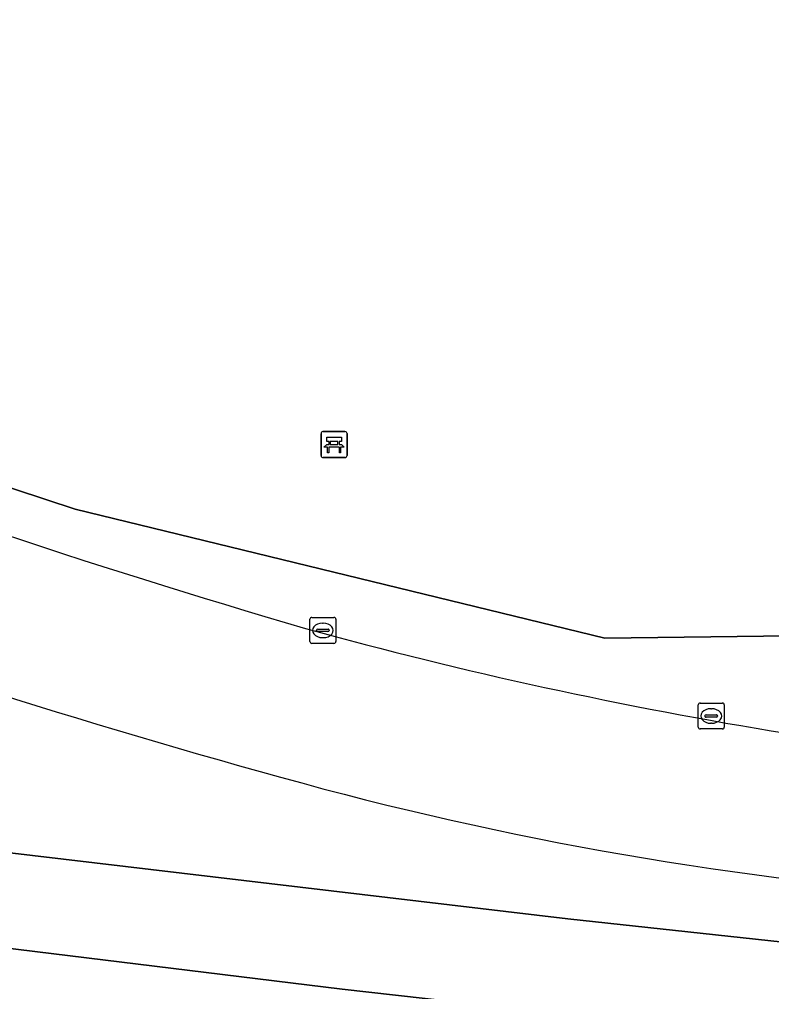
# Model space of a CAD drawing. Extents: x 154324 to 155744, y 382937 to 384188.
# Drawn here: x 155250.54 to 155279.45, y 383494.69 to 383532.1 of the extents above; entities that cross this region are included whole.
import ezdxf

# ---------------------------------------------------------------- set-up
doc = ezdxf.new("R2010")
doc.units = 0
for name, color, linetype in [('IMGEO_Bank', 7, 'Continuous'), ('IMGEO_Berm_groen', 7, 'Continuous'), ('IMGEO_Fietspad_gesloten', 7, 'Continuous'), ('IMGEO_Groenvoorziening', 7, 'Continuous'), ('IMGEO_Kolk', 7, 'Continuous'), ('IMGEO_Rijbaan_lokaal_gesloten', 7, 'Continuous')]:
    doc.layers.add(name, color=color, linetype=linetype)

msp = doc.modelspace()

# ---------------------------------------------------------------- linework, layer by layer
at = {"layer": 'IMGEO_Bank'}
for p, q in [((155262.209, 383516.238), (155263.05, 383516.238)), ((155263.05, 383516.238), (155262.209, 383516.238)), ((155262.134, 383515.313), (155262.134, 383516.154)), ((155262.134, 383516.154), (155262.134, 383515.313)), ((155262.443, 383515.744), (155262.443, 383515.85)), ((155262.487, 383515.85), (155262.487, 383515.744)), ((155262.775, 383515.856), (155262.493, 383515.856)), ((155262.781, 383515.744), (155262.781, 383515.85)), ((155262.825, 383515.85), (155262.825, 383515.744)), ((155263.134, 383516.163), (155263.134, 383515.322)), ((155263.134, 383515.322), (155263.134, 383516.163)), ((155262.831, 383515.636), (155262.438, 383515.636)), ((155262.493, 383515.738), (155262.775, 383515.738)), ((155263.059, 383515.238), (155262.218, 383515.238)), ((155262.218, 383515.238), (155263.059, 383515.238))]:
    msp.add_line(p, q, dxfattribs=at)
for points in [[(155262.437, 383515.856), (155262.351, 383515.856), (155262.351, 383516.017), (155262.914, 383516.017), (155262.914, 383515.856), (155262.831, 383515.856)], [(155262.381, 383515.636), (155262.239, 383515.636), (155262.351, 383515.738), (155262.437, 383515.738)], [(155262.431, 383515.629), (155262.431, 383515.422), (155262.388, 383515.422), (155262.388, 383515.629)], [(155262.831, 383515.738), (155262.914, 383515.738), (155263.026, 383515.636), (155262.887, 383515.636)], [(155262.881, 383515.629), (155262.881, 383515.422), (155262.837, 383515.422), (155262.837, 383515.629)]]:
    msp.add_lwpolyline(points, dxfattribs=at)
for centre, radius, start, end in [((155262.212, 383516.16), 0.0779, 92.4484, 184.2845), ((155262.212, 383516.16), 0.0779, 92.4484, 184.2845), ((155263.056, 383516.16), 0.0779, 2.4484, 94.2845), ((155263.056, 383516.16), 0.0779, 2.4484, 94.2845), ((155262.436, 383515.849), 0.00671, 2.8957, 87.1043), ((155262.493, 383515.849), 0.00671, 92.8957, 177.1043), ((155262.775, 383515.849), 0.00671, 2.8957, 87.1043), ((155262.832, 383515.849), 0.00671, 92.8957, 177.1043), ((155262.381, 383515.629), 0.00671, 2.8957, 87.1043), ((155262.438, 383515.629), 0.00671, 92.8957, 177.1043), ((155262.436, 383515.745), 0.00671, 272.8957, 357.1043), ((155262.493, 383515.745), 0.00671, 182.8957, 267.1043), ((155262.775, 383515.745), 0.00671, 272.8957, 357.1043), ((155262.832, 383515.745), 0.00671, 182.8957, 267.1043), ((155262.83, 383515.629), 0.00671, 2.8957, 87.1043), ((155262.887, 383515.629), 0.00671, 92.8957, 177.1043), ((155262.212, 383515.316), 0.0779, 182.4484, 274.2845), ((155262.212, 383515.316), 0.0779, 182.4484, 274.2845), ((155263.056, 383515.316), 0.0779, 272.4484, 4.2845), ((155263.056, 383515.316), 0.0779, 272.4484, 4.2845)]:
    msp.add_arc(centre, radius, start, end, dxfattribs=at)
at = {"layer": 'IMGEO_Berm_groen'}
for points in [[(155276.937, 383633.758), (155278.117, 383616.648), (155273.987, 383613.697), (155273.397, 383601.897), (155272.217, 383588.917), (155264.547, 383586.557), (155258.057, 383583.017), (155259.237, 383565.906), (155268.591, 383570.393), (155276.302, 383569.797), (155288.062, 383565.811), (155292.771, 383519.998), (155290.098, 383510.962), (155283.226, 383508.417), (155273.045, 383508.29), (155252.684, 383513.253), (155242.248, 383516.689), (155236.24, 383532.866), (155233.866, 383532.866), (155222.066, 383544.666), (155203.185, 383548.206)], [(155234.022, 383501.937), (155271.618, 383497.487), (155293.743, 383495.092)]]:
    msp.add_lwpolyline(points, dxfattribs=at)
for centre, radius, start, end in [((155353.81, 383824.126), 328.681, 249.15135, 253.69655), ((155334.269, 383771.803), 278.778, 249.29701, 254.67174), ((155307.643, 383675.667), 173.252, 254.56773, 260.82733), ((155296.79, 383632.632), 134.652, 254.3975, 265.92263)]:
    msp.add_arc(centre, radius, start, end, dxfattribs=at)
at = {"layer": 'IMGEO_Fietspad_gesloten'}
for points in [[(155293.743, 383495.092), (155271.618, 383497.487), (155234.022, 383501.937)], [(155234.065, 383498.323), (155262.94, 383494.779), (155292.687, 383491.429), (155293.39, 383491.194)]]:
    msp.add_lwpolyline(points, dxfattribs=at)
at = {"layer": 'IMGEO_Groenvoorziening'}
msp.add_lwpolyline([(155259.237, 383565.906), (155265.727, 383551.156), (155261.597, 383539.946), (155251.566, 383532.866), (155236.24, 383532.866), (155242.248, 383516.689), (155252.684, 383513.253), (155273.045, 383508.29), (155283.226, 383508.417), (155290.098, 383510.962), (155292.771, 383519.998), (155288.062, 383565.811), (155276.302, 383569.797), (155268.591, 383570.393)], close=True, dxfattribs=at)
msp.add_lwpolyline([(155293.39, 383491.194), (155292.687, 383491.429), (155262.94, 383494.779), (155234.065, 383498.323)], dxfattribs=at)
at = {"layer": 'IMGEO_Kolk'}
for p, q in [((155261.777, 383509.087), (155262.629, 383509.087)), ((155261.702, 383508.161), (155261.702, 383509.013)), ((155262.19, 383508.867), (155262.215, 383508.867)), ((155262.703, 383509.013), (155262.703, 383508.161)), ((155261.961, 383508.581), (155261.961, 383508.593)), ((155262.399, 383508.544), (155262.001, 383508.544)), ((155262.004, 383508.63), (155262.402, 383508.63)), ((155262.445, 383508.593), (155262.445, 383508.581)), ((155262.629, 383508.087), (155261.777, 383508.087)), ((155262.213, 383508.307), (155262.188, 383508.307)), ((155276.636, 383504.867), (155276.636, 383505.719)), ((155276.711, 383505.793), (155277.563, 383505.793)), ((155277.637, 383505.719), (155277.637, 383504.867)), ((155276.938, 383505.336), (155277.336, 383505.336)), ((155277.124, 383505.573), (155277.149, 383505.573)), ((155276.895, 383505.287), (155276.895, 383505.299)), ((155277.333, 383505.25), (155276.935, 383505.25)), ((155277.147, 383505.013), (155277.122, 383505.013)), ((155277.379, 383505.299), (155277.379, 383505.287)), ((155277.563, 383504.793), (155276.711, 383504.793))]:
    msp.add_line(p, q, dxfattribs=at)
for points in [[(155261.777, 383509.087), (155262.629, 383509.087)], [(155261.702, 383508.161), (155261.702, 383509.013)], [(155262.703, 383509.013), (155262.703, 383508.161)], [(155262.629, 383508.087), (155261.777, 383508.087)], [(155276.636, 383504.867), (155276.636, 383505.719)], [(155276.711, 383505.793), (155277.563, 383505.793)], [(155277.637, 383505.719), (155277.637, 383504.867)], [(155277.563, 383504.793), (155276.711, 383504.793)]]:
    msp.add_lwpolyline(points, dxfattribs=at)
for centre, radius, start, end in [((155261.779, 383509.011), 0.0765, 91.552, 178.448), ((155261.779, 383509.011), 0.0765, 91.552, 178.448), ((155262.627, 383509.011), 0.0765, 1.552, 88.448), ((155262.627, 383509.011), 0.0765, 1.552, 88.448), ((155262.001, 383508.59), 0.0403, 85.8775, 175.7526), ((155261.998, 383508.58), 0.0366, 178.938, 274.7102), ((155262.402, 383508.587), 0.043, 264.8664, 352.4533), ((155262.406, 383508.592), 0.0386, 1.7309, 96.639), ((155261.779, 383508.163), 0.0765, 181.552, 268.448), ((155261.779, 383508.163), 0.0765, 181.552, 268.448), ((155262.627, 383508.163), 0.0765, 271.552, 358.448), ((155262.627, 383508.163), 0.0765, 271.552, 358.448), ((155276.713, 383505.717), 0.0765, 91.552, 178.448), ((155276.713, 383505.717), 0.0765, 91.552, 178.448), ((155277.561, 383505.717), 0.0765, 1.552, 88.448), ((155277.561, 383505.717), 0.0765, 1.552, 88.448), ((155276.935, 383505.296), 0.0403, 85.8775, 175.7526), ((155277.34, 383505.298), 0.0386, 1.7309, 96.639), ((155276.932, 383505.286), 0.0366, 178.938, 274.7102), ((155277.336, 383505.293), 0.043, 264.8664, 352.4533), ((155276.713, 383504.869), 0.0765, 181.552, 268.448), ((155276.713, 383504.869), 0.0765, 181.552, 268.448), ((155277.561, 383504.869), 0.0765, 271.552, 358.448), ((155277.561, 383504.869), 0.0765, 271.552, 358.448)]:
    msp.add_arc(centre, radius, start, end, dxfattribs=at)
for centre, major_axis, ratio, start_param, end_param in [((155262.189, 383508.587), (-0.387, 0.002), 0.722429, 4.712389, 7.853982), ((155262.214, 383508.587), (-0.39, 0.002), 0.717154, 1.570796, 4.712389), ((155277.123, 383505.293), (-0.387, 0.002), 0.722429, 4.712389, 7.853982), ((155277.148, 383505.293), (-0.39, 0.002), 0.717154, 1.570796, 4.712389)]:
    msp.add_ellipse(centre, major_axis=major_axis, ratio=ratio, start_param=start_param, end_param=end_param, dxfattribs=at)
at = {"layer": 'IMGEO_Rijbaan_lokaal_gesloten'}
for centre, radius, start, end in [((155353.81, 383824.126), 328.681, 249.15135, 253.69655), ((155334.269, 383771.803), 278.778, 249.29701, 254.67174), ((155307.643, 383675.667), 173.252, 254.56773, 260.82733), ((155296.79, 383632.632), 134.652, 254.3975, 265.92263)]:
    msp.add_arc(centre, radius, start, end, dxfattribs=at)

doc.saveas('drawing.dxf')
